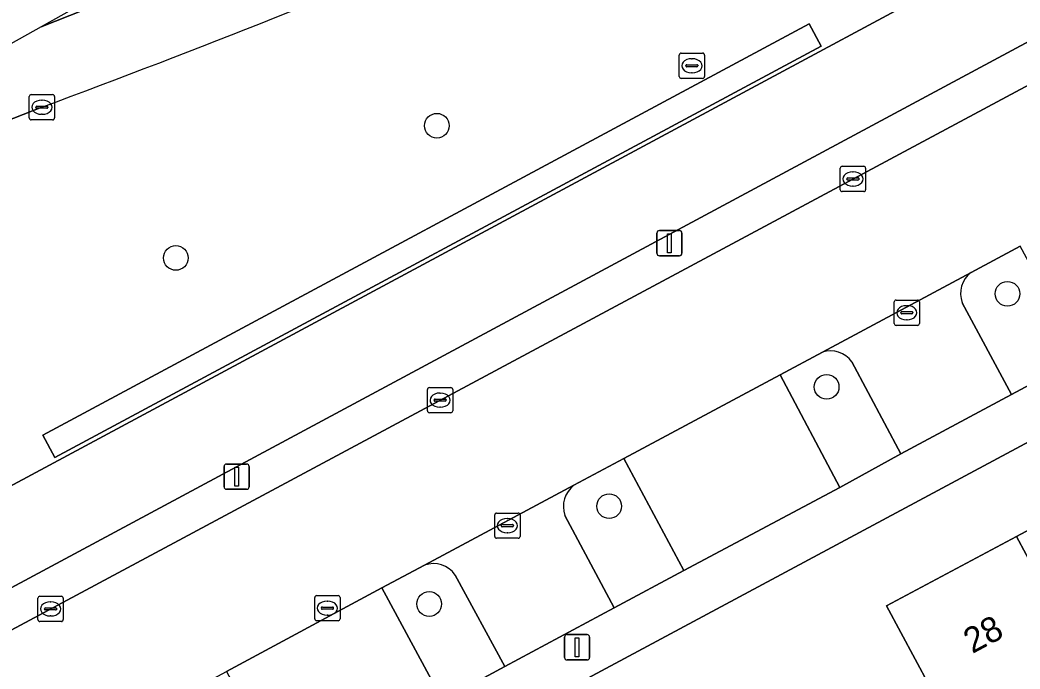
# Model space of a CAD drawing. Extents: x 157793 to 159380, y 380877 to 382313.
# Drawn here: x 158985.33 to 159024.91, y 382044.05 to 382069.74 of the extents above; entities that cross this region are included whole.
import ezdxf

# ---------------------------------------------------------------- set-up
doc = ezdxf.new("R2010")
doc.units = 0
for name, color, linetype in [('IMGEO_Berm_groen', 7, 'Continuous'), ('IMGEO_Boom', 7, 'Continuous'), ('IMGEO_Erf', 7, 'Continuous'), ('IMGEO_Fietspad_gesloten', 7, 'Continuous'), ('IMGEO_Groenvoorziening', 7, 'Continuous'), ('IMGEO_Haag', 7, 'Continuous'), ('IMGEO_Kolk', 7, 'Continuous'), ('IMGEO_Lichtmast', 7, 'Continuous'), ('IMGEO_Pand', 7, 'Continuous'), ('IMGEO_Pand_nummerreeks', 7, 'Continuous'), ('IMGEO_Parkeervlak_open', 7, 'Continuous'), ('IMGEO_Rijbaan_lokaal_open', 7, 'Continuous'), ('IMGEO_Rijbaan_regionaal_gesloten', 7, 'Continuous'), ('IMGEO_Rioolput', 7, 'Continuous'), ('IMGEO_Voetpad_open', 7, 'Continuous')]:
    doc.layers.add(name, color=color, linetype=linetype)

msp = doc.modelspace()

# ---------------------------------------------------------------- linework, layer by layer
at = {"layer": 'IMGEO_Berm_groen'}
for points in [[(158881.481, 381995.291), (158888.972, 381999.625), (158897.957, 382004.553), (159057.93, 382090.506)], [(158986.198, 382066.286), (158967.54, 382058.967), (158949.945, 382052.093), (158946.089, 382050.588), (158931.774, 382045.001)]]:
    msp.add_lwpolyline(points, dxfattribs=at)
for points in [[(159056.774, 382084.07), (159055.975, 382085.414), (158946.08, 382026.373), (158946.762, 382025.103), (158947.423, 382025.458)], [(159016.569, 382069.582), (159017.042, 382068.7), (158986.709, 382052.42), (158986.236, 382053.301)]]:
    msp.add_lwpolyline(points, close=True, dxfattribs=at)
msp.add_arc((158818.01, 382517.619), 481.652, 290.43778, 295.14093, dxfattribs=at)
at = {"layer": 'IMGEO_Boom'}
for centre in [(159001.829, 382065.553), (158991.499, 382060.319), (159024.411, 382058.899), (159017.255, 382055.215), (159008.648, 382050.49), (159001.527, 382046.619)]:
    msp.add_circle(centre, 0.489, dxfattribs=at)
at = {"layer": 'IMGEO_Erf'}
for points in [[(159046.992, 382064.703), (158951.257, 382013.354), (158957.349, 382001.95), (158963.365, 381990.717), (158964.968, 381987.721), (158969.215, 381990.01), (158967.601, 381993.002), (158972.76, 381995.785), (158974.371, 381992.797), (158975.987, 381989.799), (158966.572, 381984.722), (158972.34, 381974.03), (158978.982, 381961.569)], [(158974.162, 382018.379), (158972.573, 382021.335), (158977.727, 382024.101), (158982.882, 382026.868), (158985.702, 382021.623), (158988.379, 382023.062), (158991.056, 382024.502), (158988.245, 382029.732), (158992.801, 382032.18), (158998.513, 382035.25), (159000, 382032.476), (159001.337, 382029.981), (159004.051, 382031.44), (159006.75, 382032.891), (159003.941, 382038.117), (159009.085, 382040.864), (159014.264, 382043.63), (159017.084, 382038.383), (159019.764, 382039.824), (159022.46, 382041.273), (159019.628, 382046.541), (159024.768, 382049.291), (159029.915, 382052.044)]]:
    msp.add_lwpolyline(points, dxfattribs=at)
at = {"layer": 'IMGEO_Fietspad_gesloten'}
for points in [[(159055.975, 382085.414), (159058.624, 382086.846), (159059.612, 382087.377), (159057.93, 382090.506), (158897.957, 382004.553), (158888.972, 381999.625), (158881.481, 381995.291)], [(158875.467, 381987.331), (158881.205, 381991.01), (158886.036, 381993.975), (158898.811, 382000.858), (158907.714, 382005.78), (158912.658, 382008.417), (158945.023, 382025.805), (158945.704, 382024.537), (158946.762, 382025.103), (158946.08, 382026.373), (159055.975, 382085.414)]]:
    msp.add_lwpolyline(points, dxfattribs=at)
at = {"layer": 'IMGEO_Groenvoorziening'}
msp.add_lwpolyline([(159017.042, 382068.7), (159016.569, 382069.582), (158986.236, 382053.301), (158986.709, 382052.42)], close=True, dxfattribs=at)
for points in [[(159022.621, 382058.543), (159024.57, 382054.914), (159027.307, 382056.38), (159024.914, 382060.787)], [(159024.914, 382060.787), (159022.973, 382059.748)], [(159017.086, 382056.59), (159015.413, 382055.694), (159017.78, 382051.232), (159020.187, 382052.564), (159018.247, 382056.205)], [(159006.898, 382050.123), (159008.852, 382046.473), (159011.602, 382047.94), (159009.235, 382052.38)], [(159009.235, 382052.38), (159007.251, 382051.323)], [(159001.345, 382048.154), (158999.65, 382047.261), (159002.053, 382042.809), (159004.515, 382044.142), (159002.552, 382047.764)]]:
    msp.add_lwpolyline(points, dxfattribs=at)
for centre, radius, start, end in [((159023.585, 382058.915), 1.033, 126.3092, 201.1229), ((159017.41, 382055.624), 1.019, 34.7663, 108.5415), ((159007.908, 382050.478), 1.07, 127.8552, 199.3606), ((159001.702, 382047.196), 1.022, 33.7384, 110.4488)]:
    msp.add_arc(centre, radius, start, end, dxfattribs=at)
at = {"layer": 'IMGEO_Haag'}
msp.add_lwpolyline([(159017.042, 382068.7), (159016.569, 382069.582), (158986.236, 382053.301), (158986.709, 382052.42)], close=True, dxfattribs=at)
at = {"layer": 'IMGEO_Kolk'}
for p, q in [((158985.697, 382065.86), (158985.697, 382066.712)), ((158985.772, 382066.786), (158986.624, 382066.786)), ((158986.185, 382066.566), (158986.21, 382066.566)), ((158986.698, 382066.712), (158986.698, 382065.86)), ((158985.956, 382066.28), (158985.956, 382066.292)), ((158986.394, 382066.243), (158985.996, 382066.243)), ((158985.999, 382066.329), (158986.397, 382066.329)), ((158986.44, 382066.292), (158986.44, 382066.28)), ((158986.624, 382065.786), (158985.772, 382065.786)), ((158986.208, 382066.006), (158986.183, 382066.006)), ((159017.795, 382063.02), (159017.795, 382063.872)), ((159017.87, 382063.946), (159018.722, 382063.946)), ((159018.283, 382063.726), (159018.308, 382063.726)), ((159018.796, 382063.872), (159018.796, 382063.02)), ((159018.054, 382063.44), (159018.054, 382063.452)), ((159018.492, 382063.403), (159018.094, 382063.403)), ((159018.097, 382063.489), (159018.495, 382063.489)), ((159018.538, 382063.452), (159018.538, 382063.44)), ((159018.722, 382062.946), (159017.87, 382062.946)), ((159018.306, 382063.166), (159018.281, 382063.166)), ((159019.927, 382057.723), (159019.927, 382058.575)), ((159020.002, 382058.649), (159020.854, 382058.649)), ((159020.928, 382058.575), (159020.928, 382057.723)), ((159020.229, 382058.192), (159020.627, 382058.192)), ((159020.415, 382058.429), (159020.44, 382058.429)), ((159020.186, 382058.143), (159020.186, 382058.155)), ((159020.624, 382058.106), (159020.226, 382058.106)), ((159020.438, 382057.869), (159020.413, 382057.869)), ((159020.67, 382058.155), (159020.67, 382058.143)), ((159020.854, 382057.649), (159020.002, 382057.649)), ((159001.458, 382054.263), (159001.458, 382055.115)), ((159001.533, 382055.189), (159002.385, 382055.189)), ((159002.459, 382055.115), (159002.459, 382054.263)), ((159001.717, 382054.683), (159001.717, 382054.695)), ((159002.155, 382054.646), (159001.757, 382054.646)), ((159001.76, 382054.732), (159002.158, 382054.732)), ((159001.946, 382054.969), (159001.971, 382054.969)), ((159002.201, 382054.695), (159002.201, 382054.683)), ((159001.969, 382054.409), (159001.944, 382054.409)), ((159002.385, 382054.189), (159001.533, 382054.189)), ((159004.121, 382049.294), (159004.121, 382050.146)), ((159004.196, 382050.22), (159005.048, 382050.22)), ((159004.609, 382050), (159004.634, 382050)), ((159005.122, 382050.146), (159005.122, 382049.294)), ((159004.38, 382049.714), (159004.38, 382049.726)), ((159004.818, 382049.677), (159004.42, 382049.677)), ((159004.423, 382049.763), (159004.821, 382049.763)), ((159004.864, 382049.726), (159004.864, 382049.714)), ((159005.048, 382049.22), (159004.196, 382049.22)), ((159004.632, 382049.44), (159004.607, 382049.44)), ((158986.041, 382045.999), (158986.041, 382046.851)), ((158986.116, 382046.925), (158986.968, 382046.925)), ((158986.529, 382046.705), (158986.554, 382046.705)), ((158987.042, 382046.851), (158987.042, 382045.999)), ((158986.3, 382046.419), (158986.3, 382046.431)), ((158986.738, 382046.382), (158986.34, 382046.382)), ((158986.343, 382046.468), (158986.741, 382046.468)), ((158986.784, 382046.431), (158986.784, 382046.419)), ((158986.968, 382045.925), (158986.116, 382045.925)), ((158986.552, 382046.145), (158986.527, 382046.145))]:
    msp.add_line(p, q, dxfattribs=at)
for points in [[(158985.697, 382065.86), (158985.697, 382066.712)], [(158985.772, 382066.786), (158986.624, 382066.786)], [(158986.698, 382066.712), (158986.698, 382065.86)], [(158986.624, 382065.786), (158985.772, 382065.786)], [(159017.795, 382063.02), (159017.795, 382063.872)], [(159017.87, 382063.946), (159018.722, 382063.946)], [(159018.796, 382063.872), (159018.796, 382063.02)], [(159018.722, 382062.946), (159017.87, 382062.946)], [(159019.927, 382057.723), (159019.927, 382058.575)], [(159020.002, 382058.649), (159020.854, 382058.649)], [(159020.928, 382058.575), (159020.928, 382057.723)], [(159020.854, 382057.649), (159020.002, 382057.649)], [(159001.458, 382054.263), (159001.458, 382055.115)], [(159001.533, 382055.189), (159002.385, 382055.189)], [(159002.459, 382055.115), (159002.459, 382054.263)], [(159002.385, 382054.189), (159001.533, 382054.189)], [(159004.121, 382049.294), (159004.121, 382050.146)], [(159004.196, 382050.22), (159005.048, 382050.22)], [(159005.122, 382050.146), (159005.122, 382049.294)], [(159005.048, 382049.22), (159004.196, 382049.22)], [(158986.041, 382045.999), (158986.041, 382046.851)], [(158986.116, 382046.925), (158986.968, 382046.925)], [(158987.042, 382046.851), (158987.042, 382045.999)], [(158986.968, 382045.925), (158986.116, 382045.925)]]:
    msp.add_lwpolyline(points, dxfattribs=at)
for centre, radius, start, end in [((158985.774, 382066.71), 0.0765, 91.552, 178.448), ((158985.774, 382066.71), 0.0765, 91.552, 178.448), ((158986.622, 382066.71), 0.0765, 1.552, 88.448), ((158986.622, 382066.71), 0.0765, 1.552, 88.448), ((158985.996, 382066.289), 0.0403, 85.8775, 175.7526), ((158985.993, 382066.279), 0.0366, 178.938, 274.7102), ((158986.397, 382066.286), 0.043, 264.8664, 352.4533), ((158986.401, 382066.291), 0.0386, 1.7309, 96.639), ((158985.774, 382065.862), 0.0765, 181.552, 268.448), ((158985.774, 382065.862), 0.0765, 181.552, 268.448), ((158986.622, 382065.862), 0.0765, 271.552, 358.448), ((158986.622, 382065.862), 0.0765, 271.552, 358.448), ((159017.872, 382063.87), 0.0765, 91.552, 178.448), ((159017.872, 382063.87), 0.0765, 91.552, 178.448), ((159018.72, 382063.87), 0.0765, 1.552, 88.448), ((159018.72, 382063.87), 0.0765, 1.552, 88.448), ((159018.094, 382063.449), 0.0403, 85.8775, 175.7526), ((159018.091, 382063.439), 0.0366, 178.938, 274.7102), ((159018.495, 382063.446), 0.043, 264.8664, 352.4533), ((159018.499, 382063.451), 0.0386, 1.7309, 96.639), ((159017.872, 382063.022), 0.0765, 181.552, 268.448), ((159017.872, 382063.022), 0.0765, 181.552, 268.448), ((159018.72, 382063.022), 0.0765, 271.552, 358.448), ((159018.72, 382063.022), 0.0765, 271.552, 358.448), ((159020.004, 382058.573), 0.0765, 91.552, 178.448), ((159020.004, 382058.573), 0.0765, 91.552, 178.448), ((159020.852, 382058.573), 0.0765, 1.552, 88.448), ((159020.852, 382058.573), 0.0765, 1.552, 88.448), ((159020.226, 382058.152), 0.0403, 85.8775, 175.7526), ((159020.631, 382058.154), 0.0386, 1.7309, 96.639), ((159020.223, 382058.142), 0.0366, 178.938, 274.7102), ((159020.627, 382058.149), 0.043, 264.8664, 352.4533), ((159020.004, 382057.725), 0.0765, 181.552, 268.448), ((159020.004, 382057.725), 0.0765, 181.552, 268.448), ((159020.852, 382057.725), 0.0765, 271.552, 358.448), ((159020.852, 382057.725), 0.0765, 271.552, 358.448), ((159001.535, 382055.113), 0.0765, 91.552, 178.448), ((159001.535, 382055.113), 0.0765, 91.552, 178.448), ((159002.383, 382055.113), 0.0765, 1.552, 88.448), ((159002.383, 382055.113), 0.0765, 1.552, 88.448), ((159001.757, 382054.692), 0.0403, 85.8775, 175.7526), ((159001.754, 382054.682), 0.0366, 178.938, 274.7102), ((159002.158, 382054.689), 0.043, 264.8664, 352.4533), ((159002.162, 382054.694), 0.0386, 1.7309, 96.639), ((159001.535, 382054.265), 0.0765, 181.552, 268.448), ((159001.535, 382054.265), 0.0765, 181.552, 268.448), ((159002.383, 382054.265), 0.0765, 271.552, 358.448), ((159002.383, 382054.265), 0.0765, 271.552, 358.448), ((159004.198, 382050.144), 0.0765, 91.552, 178.448), ((159004.198, 382050.144), 0.0765, 91.552, 178.448), ((159005.046, 382050.144), 0.0765, 1.552, 88.448), ((159005.046, 382050.144), 0.0765, 1.552, 88.448), ((159004.42, 382049.723), 0.0403, 85.8775, 175.7526), ((159004.417, 382049.713), 0.0366, 178.938, 274.7102), ((159004.821, 382049.72), 0.043, 264.8664, 352.4533), ((159004.825, 382049.725), 0.0386, 1.7309, 96.639), ((159004.198, 382049.296), 0.0765, 181.552, 268.448), ((159004.198, 382049.296), 0.0765, 181.552, 268.448), ((159005.046, 382049.296), 0.0765, 271.552, 358.448), ((159005.046, 382049.296), 0.0765, 271.552, 358.448), ((158986.118, 382046.849), 0.0765, 91.552, 178.448), ((158986.118, 382046.849), 0.0765, 91.552, 178.448), ((158986.966, 382046.849), 0.0765, 1.552, 88.448), ((158986.966, 382046.849), 0.0765, 1.552, 88.448), ((158986.34, 382046.428), 0.0403, 85.8775, 175.7526), ((158986.337, 382046.418), 0.0366, 178.938, 274.7102), ((158986.741, 382046.425), 0.043, 264.8664, 352.4533), ((158986.745, 382046.43), 0.0386, 1.7309, 96.639), ((158986.118, 382046.001), 0.0765, 181.552, 268.448), ((158986.118, 382046.001), 0.0765, 181.552, 268.448), ((158986.966, 382046.001), 0.0765, 271.552, 358.448), ((158986.966, 382046.001), 0.0765, 271.552, 358.448)]:
    msp.add_arc(centre, radius, start, end, dxfattribs=at)
for centre, major_axis, ratio, start_param, end_param in [((158986.184, 382066.286), (-0.387, 0.002), 0.722429, 4.712389, 7.853982), ((158986.209, 382066.286), (-0.39, 0.002), 0.717154, 1.570796, 4.712389), ((159018.282, 382063.446), (-0.387, 0.002), 0.722429, 4.712389, 7.853982), ((159018.307, 382063.446), (-0.39, 0.002), 0.717154, 1.570796, 4.712389), ((159020.414, 382058.149), (-0.387, 0.002), 0.722429, 4.712389, 7.853982), ((159020.439, 382058.149), (-0.39, 0.002), 0.717154, 1.570796, 4.712389), ((159001.945, 382054.689), (-0.387, 0.002), 0.722429, 4.712389, 7.853982), ((159001.97, 382054.689), (-0.39, 0.002), 0.717154, 1.570796, 4.712389), ((159004.608, 382049.72), (-0.387, 0.002), 0.722429, 4.712389, 7.853982), ((159004.633, 382049.72), (-0.39, 0.002), 0.717154, 1.570796, 4.712389), ((158986.528, 382046.425), (-0.387, 0.002), 0.722429, 4.712389, 7.853982), ((158986.553, 382046.425), (-0.39, 0.002), 0.717154, 1.570796, 4.712389)]:
    msp.add_ellipse(centre, major_axis=major_axis, ratio=ratio, start_param=start_param, end_param=end_param, dxfattribs=at)
at = {"layer": 'IMGEO_Lichtmast'}
for p, q in [((159010.638, 382061.402), (159011.428, 382061.402)), ((159011.428, 382061.402), (159010.638, 382061.402)), ((159010.538, 382060.502), (159010.538, 382061.302)), ((159010.538, 382061.302), (159010.538, 382060.502)), ((159011.528, 382061.302), (159011.528, 382060.502)), ((159011.528, 382060.502), (159011.528, 382061.302)), ((159011.428, 382060.402), (159010.638, 382060.402)), ((159010.638, 382060.402), (159011.428, 382060.402)), ((158993.41, 382051.259), (158993.41, 382052.059)), ((158993.41, 382052.059), (158993.41, 382051.259)), ((158993.51, 382052.159), (158994.3, 382052.159)), ((158994.3, 382052.159), (158993.51, 382052.159)), ((158994.4, 382052.059), (158994.4, 382051.259)), ((158994.4, 382051.259), (158994.4, 382052.059)), ((158994.3, 382051.159), (158993.51, 382051.159)), ((158993.51, 382051.159), (158994.3, 382051.159)), ((159006.883, 382044.506), (159006.883, 382045.306)), ((159006.883, 382045.306), (159006.883, 382044.506)), ((159006.983, 382045.406), (159007.773, 382045.406)), ((159007.773, 382045.406), (159006.983, 382045.406)), ((159007.873, 382045.306), (159007.873, 382044.506)), ((159007.873, 382044.506), (159007.873, 382045.306)), ((159007.773, 382044.406), (159006.983, 382044.406)), ((159006.983, 382044.406), (159007.773, 382044.406))]:
    msp.add_line(p, q, dxfattribs=at)
for points in [[(159010.958, 382061.277), (159011.108, 382061.277), (159011.108, 382060.527), (159010.958, 382060.527), (159010.958, 382061.277)], [(158993.83, 382052.034), (158993.98, 382052.034), (158993.98, 382051.284), (158993.83, 382051.284), (158993.83, 382052.034)], [(159007.303, 382045.281), (159007.453, 382045.281), (159007.453, 382044.531), (159007.303, 382044.531), (159007.303, 382045.281)]]:
    msp.add_lwpolyline(points, dxfattribs=at)
for centre, start, end in [((159010.638, 382061.302), 90, 180), ((159010.638, 382061.302), 90, 180), ((159011.428, 382061.302), 0, 90), ((159011.428, 382061.302), 360, 90), ((159010.638, 382060.502), 180, 270), ((159010.638, 382060.502), 180, 270), ((159011.428, 382060.502), 270, 0), ((159011.428, 382060.502), 270, 0), ((158993.51, 382052.059), 90, 180), ((158993.51, 382052.059), 90, 180), ((158994.3, 382052.059), 0, 90), ((158994.3, 382052.059), 360, 90), ((158993.51, 382051.259), 180, 270), ((158993.51, 382051.259), 180, 270), ((158994.3, 382051.259), 270, 0), ((158994.3, 382051.259), 270, 0), ((159006.983, 382045.306), 90, 180), ((159006.983, 382045.306), 90, 180), ((159007.773, 382045.306), 0, 90), ((159007.773, 382045.306), 360, 90), ((159006.983, 382044.506), 180, 270), ((159006.983, 382044.506), 180, 270), ((159007.773, 382044.506), 270, 0), ((159007.773, 382044.506), 270, 0)]:
    msp.add_arc(centre, 0.1, start, end, dxfattribs=at)
at = {"layer": 'IMGEO_Pand'}
for points in [[(159034.194, 382050.554), (159031.496, 382049.104), (159029.915, 382052.044), (159024.768, 382049.291), (159029.361, 382040.735), (159032.218, 382042.271), (159033.456, 382039.967), (159036.234, 382041.46), (159038.433, 382042.642), (159037.15, 382045.03)], [(159029.361, 382040.735), (159024.768, 382049.291), (159019.628, 382046.541), (159022.46, 382041.273), (159019.764, 382039.824), (159022.756, 382034.236), (159023.181, 382033.48), (159023.997, 382032.029), (159026.77, 382033.52), (159025.558, 382035.773), (159027.39, 382036.758), (159026.174, 382039.022)]]:
    msp.add_lwpolyline(points, close=True, dxfattribs=at)
at = {"layer": 'IMGEO_Parkeervlak_open'}
for points in [[(159022.973, 382059.748), (159017.086, 382056.59)], [(159018.247, 382056.205), (159020.187, 382052.564), (159024.57, 382054.914), (159022.621, 382058.543)], [(159007.251, 382051.323), (159001.345, 382048.154)], [(159002.552, 382047.764), (159004.515, 382044.142), (159008.852, 382046.473), (159006.898, 382050.123)]]:
    msp.add_lwpolyline(points, dxfattribs=at)
for centre, radius, start, end in [((159023.585, 382058.915), 1.033, 126.3092, 201.1229), ((159017.41, 382055.624), 1.019, 34.7663, 108.5415), ((159007.908, 382050.478), 1.07, 127.8552, 199.3606), ((159001.702, 382047.196), 1.022, 33.7384, 110.4488)]:
    msp.add_arc(centre, radius, start, end, dxfattribs=at)
at = {"layer": 'IMGEO_Rijbaan_lokaal_open'}
msp.add_lwpolyline([(159056.774, 382084.07), (158947.423, 382025.458), (158950.004, 382020.642), (158952.409, 382021.935), (158954.411, 382022.991), (158960.346, 382026.183), (158962.107, 382027.134), (158968.288, 382030.43), (158969.989, 382031.35), (158975.892, 382034.491), (158977.793, 382035.544), (158983.968, 382038.87), (158985.655, 382039.756), (158991.586, 382042.921), (158993.508, 382043.949), (158999.65, 382047.261), (159001.345, 382048.154), (159007.251, 382051.323), (159009.235, 382052.38), (159015.413, 382055.694), (159017.086, 382056.59), (159022.973, 382059.748), (159024.914, 382060.787)], dxfattribs=at)
at = {"layer": 'IMGEO_Rijbaan_regionaal_gesloten'}
for points in [[(159007.596, 382081.287), (159006.775, 382080.946), (159006.387, 382080.785), (158986.165, 382069.465)], [(158987.872, 382070.144), (158986.165, 382069.465), (158972.051, 382061.565), (158939.205, 382050.52), (158936.285, 382049.959)], [(158986.165, 382069.465), (158987.872, 382070.144)], [(158931.774, 382045.001), (158946.089, 382050.588), (158949.945, 382052.093), (158967.54, 382058.967), (158986.198, 382066.286)]]:
    msp.add_lwpolyline(points, dxfattribs=at)
msp.add_arc((158818.01, 382517.619), 481.652, 290.43778, 295.14093, dxfattribs=at)
at = {"layer": 'IMGEO_Rioolput'}
for p, q in [((159011.421, 382067.5), (159011.421, 382068.352)), ((159011.496, 382068.426), (159012.348, 382068.426)), ((159011.909, 382068.206), (159011.934, 382068.206)), ((159012.422, 382068.352), (159012.422, 382067.5)), ((159011.68, 382067.92), (159011.68, 382067.932)), ((159012.118, 382067.883), (159011.72, 382067.883)), ((159011.723, 382067.969), (159012.121, 382067.969)), ((159012.164, 382067.932), (159012.164, 382067.92)), ((159012.348, 382067.426), (159011.496, 382067.426)), ((159011.932, 382067.646), (159011.907, 382067.646)), ((158996.997, 382046.028), (158996.997, 382046.88)), ((158997.072, 382046.954), (158997.924, 382046.954)), ((158997.485, 382046.734), (158997.51, 382046.734)), ((158997.998, 382046.88), (158997.998, 382046.028)), ((158997.256, 382046.448), (158997.256, 382046.46)), ((158997.694, 382046.411), (158997.296, 382046.411)), ((158997.299, 382046.497), (158997.697, 382046.497)), ((158997.74, 382046.46), (158997.74, 382046.448)), ((158997.924, 382045.954), (158997.072, 382045.954)), ((158997.508, 382046.174), (158997.483, 382046.174))]:
    msp.add_line(p, q, dxfattribs=at)
for points in [[(159011.421, 382067.5), (159011.421, 382068.352)], [(159011.496, 382068.426), (159012.348, 382068.426)], [(159012.422, 382068.352), (159012.422, 382067.5)], [(159012.348, 382067.426), (159011.496, 382067.426)], [(158996.997, 382046.028), (158996.997, 382046.88)], [(158997.072, 382046.954), (158997.924, 382046.954)], [(158997.998, 382046.88), (158997.998, 382046.028)], [(158997.924, 382045.954), (158997.072, 382045.954)]]:
    msp.add_lwpolyline(points, dxfattribs=at)
for centre, radius, start, end in [((159011.498, 382068.35), 0.0765, 91.552, 178.448), ((159011.498, 382068.35), 0.0765, 91.552, 178.448), ((159012.346, 382068.35), 0.0765, 1.552, 88.448), ((159012.346, 382068.35), 0.0765, 1.552, 88.448), ((159011.72, 382067.929), 0.0403, 85.8775, 175.7526), ((159011.717, 382067.919), 0.0366, 178.938, 274.7102), ((159012.121, 382067.926), 0.043, 264.8664, 352.4533), ((159012.125, 382067.931), 0.0386, 1.7309, 96.639), ((159011.498, 382067.502), 0.0765, 181.552, 268.448), ((159011.498, 382067.502), 0.0765, 181.552, 268.448), ((159012.346, 382067.502), 0.0765, 271.552, 358.448), ((159012.346, 382067.502), 0.0765, 271.552, 358.448), ((158997.074, 382046.878), 0.0765, 91.552, 178.448), ((158997.074, 382046.878), 0.0765, 91.552, 178.448), ((158997.922, 382046.878), 0.0765, 1.552, 88.448), ((158997.922, 382046.878), 0.0765, 1.552, 88.448), ((158997.296, 382046.457), 0.0403, 85.8775, 175.7526), ((158997.293, 382046.447), 0.0366, 178.938, 274.7102), ((158997.697, 382046.454), 0.043, 264.8664, 352.4533), ((158997.701, 382046.459), 0.0386, 1.7309, 96.639), ((158997.074, 382046.03), 0.0765, 181.552, 268.448), ((158997.074, 382046.03), 0.0765, 181.552, 268.448), ((158997.922, 382046.03), 0.0765, 271.552, 358.448), ((158997.922, 382046.03), 0.0765, 271.552, 358.448)]:
    msp.add_arc(centre, radius, start, end, dxfattribs=at)
for centre, major_axis, ratio, start_param, end_param in [((159011.908, 382067.926), (-0.387, 0.002), 0.722429, 4.712389, 7.853982), ((159011.933, 382067.926), (-0.39, 0.002), 0.717154, 1.570796, 4.712389), ((158997.484, 382046.454), (-0.387, 0.002), 0.722429, 4.712389, 7.853982), ((158997.509, 382046.454), (-0.39, 0.002), 0.717154, 1.570796, 4.712389)]:
    msp.add_ellipse(centre, major_axis=major_axis, ratio=ratio, start_param=start_param, end_param=end_param, dxfattribs=at)
at = {"layer": 'IMGEO_Voetpad_open'}
for points in [[(158945.943, 382014.107), (158947.459, 382011.317), (158951.257, 382013.354), (159046.992, 382064.703), (159052.159, 382067.528)], [(159027.307, 382056.38), (159024.57, 382054.914), (159020.187, 382052.564), (159017.78, 382051.232), (159011.602, 382047.94), (159008.852, 382046.473), (159004.515, 382044.142), (159002.053, 382042.809), (158995.893, 382039.515), (158993.182, 382038.075), (158988.847, 382035.765), (158986.371, 382034.392), (158980.194, 382031.099), (158977.5, 382029.682), (158973.125, 382027.304), (158970.633, 382025.971), (158964.455, 382022.656), (158961.869, 382021.271), (158957.506, 382018.909), (158954.739, 382017.436), (158952.409, 382021.935), (158950.004, 382020.642), (158947.626, 382019.363)]]:
    msp.add_lwpolyline(points, dxfattribs=at)
for points in [[(159015.413, 382055.694), (159009.235, 382052.38), (159011.602, 382047.94), (159017.78, 382051.232)], [(158999.65, 382047.261), (158993.508, 382043.949), (158995.893, 382039.515), (159002.053, 382042.809)]]:
    msp.add_lwpolyline(points, close=True, dxfattribs=at)

# ---------------------------------------------------------------- texts
at = {"layer": 'IMGEO_Pand_nummerreeks'}
msp.add_text('28', height=1, rotation=28.1437, dxfattribs=at).set_placement((159023.021, 382044.637))

doc.saveas('drawing.dxf')
